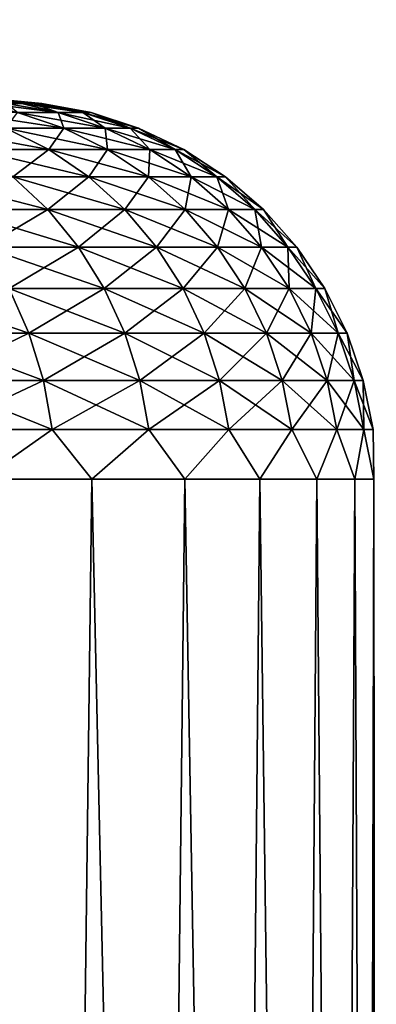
# Model space of a CAD drawing. Header units: metres. Extents: x -2 to 78, y -85 to 85.
# Tile 497 of 500: x 72.389 to 72.861, y 57.451 to 58.754. Entities that reach past the tile are written whole.
import ezdxf

# ---------------------------------------------------------------- set-up
doc = ezdxf.new("R2010")
doc.units = ezdxf.units.M
doc.layers.add('solid_20004802', color=7, linetype='CONTINUOUS')

msp = doc.modelspace()

# ---------------------------------------------------------------- linework, layer by layer
at = {"layer": 'solid_20004802'}
for points in [[(71.223045, 58.753571, 0.461877), (72.371094, 58.642647, 0.569107), (72.391701, 58.642647, 0.427683)], [(71.223045, 58.753571, 0.461877), (72.391701, 58.642647, 0.427683), (71.252876, 58.753571, 0.27833)], [(71.252876, 58.753571, 0.27833), (72.391701, 58.642647, 0.427683), (72.406441, 58.642647, 0.285529)], [(71.252876, 58.753571, 0.27833), (72.406441, 58.642647, 0.285529), (72.415298, 58.642647, 0.142886)], [(71.252876, 58.753571, 0.27833), (72.415298, 58.642647, 0.142886), (71.267838, 58.753571, 0.092978)], [(71.252876, 58.753571, -0.27833), (72.406441, 58.642647, -0.285529), (72.391701, 58.642647, -0.427683)], [(71.267838, 58.753571, -0.092978), (72.406441, 58.642647, -0.285529), (71.252876, 58.753571, -0.27833)], [(71.252876, 58.753571, -0.27833), (72.391701, 58.642647, -0.427683), (72.371094, 58.642647, -0.569107)], [(71.267838, 58.753571, 0.092978), (72.415298, 58.642647, 0.142886), (72.418251, 58.642647)], [(71.267838, 58.753571, -0.092978), (72.418251, 58.642647), (72.415298, 58.642647, -0.142886)], [(71.267838, 58.753571, 0.092978), (72.418251, 58.642647), (71.267838, 58.753571, -0.092978)], [(71.267838, 58.753571, -0.092978), (72.415298, 58.642647, -0.142886), (72.406441, 58.642647, -0.285529)], [(72.344666, 58.642647, 0.709558), (72.385933, 58.630707, 0.822344), (72.439896, 58.630707, 0.551062)], [(72.371094, 58.642647, 0.569107), (72.344666, 58.642647, 0.709558), (72.439896, 58.630707, 0.551062)], [(72.371094, 58.642647, -0.569107), (72.439896, 58.630707, -0.551062), (72.385933, 58.630707, -0.822344)], [(72.371094, 58.642647, -0.569107), (72.391701, 58.642647, -0.427683), (72.439896, 58.630707, -0.551062)], [(72.391701, 58.642647, 0.427683), (72.371094, 58.642647, 0.569107), (72.439896, 58.630707, 0.551062)], [(72.391701, 58.642647, -0.427683), (72.406441, 58.642647, -0.285529), (72.439896, 58.630707, -0.551062)], [(72.391701, 58.642647, 0.427683), (72.439896, 58.630707, 0.551062), (72.472404, 58.630707, 0.276383)], [(72.406441, 58.642647, 0.285529), (72.391701, 58.642647, 0.427683), (72.472404, 58.630707, 0.276383)], [(72.406441, 58.642647, -0.285529), (72.472404, 58.630707, -0.276383), (72.439896, 58.630707, -0.551062)], [(72.406441, 58.642647, -0.285529), (72.415298, 58.642647, -0.142886), (72.472404, 58.630707, -0.276383)], [(72.415298, 58.642647, 0.142886), (72.406441, 58.642647, 0.285529), (72.472404, 58.630707, 0.276383)], [(72.415298, 58.642647, -0.142886), (72.418251, 58.642647), (72.472404, 58.630707, -0.276383)], [(72.415298, 58.642647, 0.142886), (72.472404, 58.630707, 0.276383), (72.483269, 58.630707)], [(72.418251, 58.642647), (72.415298, 58.642647, 0.142886), (72.483269, 58.630707)], [(72.418251, 58.642647), (72.483269, 58.630707), (72.472404, 58.630707, -0.276383)], [(72.447128, 58.610268, 0.837035), (72.385933, 58.630707, 0.822344), (72.310852, 58.630707, 1.088556)], [(72.447128, 58.610268, 0.837035), (72.310852, 58.630707, 1.088556), (72.370705, 58.610268, 1.108003)], [(72.370705, 58.610268, -1.108003), (72.385933, 58.630707, -0.822344), (72.447128, 58.610268, -0.837035)], [(72.447128, 58.610268, -0.837035), (72.385933, 58.630707, -0.822344), (72.439896, 58.630707, -0.551062)], [(72.502052, 58.610268, 0.560907), (72.439896, 58.630707, 0.551062), (72.385933, 58.630707, 0.822344)], [(72.502052, 58.610268, 0.560907), (72.385933, 58.630707, 0.822344), (72.447128, 58.610268, 0.837035)], [(72.502052, 58.610268, -0.560907), (72.439896, 58.630707, -0.551062), (72.472404, 58.630707, -0.276383)], [(72.447128, 58.610268, -0.837035), (72.439896, 58.630707, -0.551062), (72.502052, 58.610268, -0.560907)], [(72.535141, 58.610268, 0.281321), (72.472404, 58.630707, 0.276383), (72.439896, 58.630707, 0.551062)], [(72.535141, 58.610268, 0.281321), (72.439896, 58.630707, 0.551062), (72.502052, 58.610268, 0.560907)], [(72.535141, 58.610268, -0.281321), (72.472404, 58.630707, -0.276383), (72.483269, 58.630707)], [(72.502052, 58.610268, -0.560907), (72.472404, 58.630707, -0.276383), (72.535141, 58.610268, -0.281321)], [(72.546196, 58.610268), (72.483269, 58.630707), (72.472404, 58.630707, 0.276383)], [(72.546196, 58.610268), (72.472404, 58.630707, 0.276383), (72.535141, 58.610268, 0.281321)], [(72.535141, 58.610268, -0.281321), (72.483269, 58.630707), (72.546196, 58.610268)], [(72.273262, 58.610268, 1.372139), (72.3284, 58.581699, 1.394978), (72.427467, 58.581699, 1.126445)], [(72.370705, 58.610268, 1.108003), (72.273262, 58.610268, 1.372139), (72.427467, 58.581699, 1.126445)], [(72.370705, 58.610268, -1.108003), (72.427467, 58.581699, -1.126445), (72.3284, 58.581699, -1.394978)], [(72.370705, 58.610268, 1.108003), (72.427467, 58.581699, 1.126445), (72.505157, 58.581699, 0.850968)], [(72.447128, 58.610268, 0.837035), (72.370705, 58.610268, 1.108003), (72.505157, 58.581699, 0.850968)], [(72.370705, 58.610268, -1.108003), (72.447128, 58.610268, -0.837035), (72.427467, 58.581699, -1.126445)], [(72.447128, 58.610268, -0.837035), (72.505157, 58.581699, -0.850968), (72.427467, 58.581699, -1.126445)], [(72.447128, 58.610268, 0.837035), (72.505157, 58.581699, 0.850968), (72.560997, 58.581699, 0.570243)], [(72.502052, 58.610268, 0.560907), (72.447128, 58.610268, 0.837035), (72.560997, 58.581699, 0.570243)], [(72.447128, 58.610268, -0.837035), (72.502052, 58.610268, -0.560907), (72.505157, 58.581699, -0.850968)], [(72.502052, 58.610268, 0.560907), (72.560997, 58.581699, 0.570243), (72.594643, 58.581699, 0.286003)], [(72.535141, 58.610268, 0.281321), (72.502052, 58.610268, 0.560907), (72.594643, 58.581699, 0.286003)], [(72.502052, 58.610268, -0.560907), (72.560997, 58.581699, -0.570243), (72.505157, 58.581699, -0.850968)], [(72.502052, 58.610268, -0.560907), (72.535141, 58.610268, -0.281321), (72.560997, 58.581699, -0.570243)], [(72.535141, 58.610268, 0.281321), (72.594643, 58.581699, 0.286003), (72.605881, 58.581699)], [(72.546196, 58.610268), (72.535141, 58.610268, 0.281321), (72.605881, 58.581699)], [(72.535141, 58.610268, -0.281321), (72.594643, 58.581699, -0.286003), (72.560997, 58.581699, -0.570243)], [(72.535141, 58.610268, -0.281321), (72.546196, 58.610268), (72.594643, 58.581699, -0.286003)], [(72.546196, 58.610268), (72.605881, 58.581699), (72.594643, 58.581699, -0.286003)], [(72.3284, 58.581699, 1.394978), (72.37957, 58.545498, 1.416174), (72.480141, 58.545498, 1.143561)], [(72.427467, 58.581699, 1.126445), (72.3284, 58.581699, 1.394978), (72.480141, 58.545498, 1.143561)], [(72.3284, 58.581699, -1.394978), (72.427467, 58.581699, -1.126445), (72.37957, 58.545498, -1.416174)], [(72.427467, 58.581699, -1.126445), (72.480141, 58.545498, -1.143561), (72.37957, 58.545498, -1.416174)], [(72.427467, 58.581699, 1.126445), (72.480141, 58.545498, 1.143561), (72.559013, 58.545498, 0.863897)], [(72.505157, 58.581699, 0.850968), (72.427467, 58.581699, 1.126445), (72.559013, 58.545498, 0.863897)], [(72.427467, 58.581699, -1.126445), (72.505157, 58.581699, -0.850968), (72.480141, 58.545498, -1.143561)], [(72.505157, 58.581699, -0.850968), (72.559013, 58.545498, -0.863897), (72.480141, 58.545498, -1.143561)], [(72.505157, 58.581699, 0.850968), (72.559013, 58.545498, 0.863897), (72.615707, 58.545498, 0.578908)], [(72.560997, 58.581699, 0.570243), (72.505157, 58.581699, 0.850968), (72.615707, 58.545498, 0.578908)], [(72.505157, 58.581699, -0.850968), (72.560997, 58.581699, -0.570243), (72.559013, 58.545498, -0.863897)], [(72.560997, 58.581699, -0.570243), (72.615707, 58.545498, -0.578908), (72.559013, 58.545498, -0.863897)], [(72.560997, 58.581699, 0.570243), (72.615707, 58.545498, 0.578908), (72.649857, 58.545498, 0.290349)], [(72.594643, 58.581699, 0.286003), (72.560997, 58.581699, 0.570243), (72.649857, 58.545498, 0.290349)], [(72.560997, 58.581699, -0.570243), (72.594643, 58.581699, -0.286003), (72.615707, 58.545498, -0.578908)], [(72.594643, 58.581699, 0.286003), (72.649857, 58.545498, 0.290349), (72.661263, 58.545498)], [(72.605881, 58.581699), (72.594643, 58.581699, 0.286003), (72.661263, 58.545498)], [(72.594643, 58.581699, -0.286003), (72.649857, 58.545498, -0.290349), (72.615707, 58.545498, -0.578908)], [(72.594643, 58.581699, -0.286003), (72.605881, 58.581699), (72.649857, 58.545498, -0.290349)], [(72.605881, 58.581699), (72.661263, 58.545498), (72.649857, 58.545498, -0.290349)], [(72.257919, 58.545498, 1.680055), (72.302582, 58.502304, 1.70281), (72.42588, 58.502304, 1.435354)], [(72.37957, 58.545498, 1.416174), (72.257919, 58.545498, 1.680055), (72.42588, 58.502304, 1.435354)], [(72.37957, 58.545498, -1.416174), (72.42588, 58.502304, -1.435354), (72.302582, 58.502304, -1.70281)], [(72.37957, 58.545498, 1.416174), (72.42588, 58.502304, 1.435354), (72.527809, 58.502304, 1.159049)], [(72.480141, 58.545498, 1.143561), (72.37957, 58.545498, 1.416174), (72.527809, 58.502304, 1.159049)], [(72.37957, 58.545498, -1.416174), (72.480141, 58.545498, -1.143561), (72.42588, 58.502304, -1.435354)], [(72.480141, 58.545498, -1.143561), (72.527809, 58.502304, -1.159049), (72.42588, 58.502304, -1.435354)], [(72.480141, 58.545498, 1.143561), (72.527809, 58.502304, 1.159049), (72.60775, 58.502304, 0.875598)], [(72.559013, 58.545498, 0.863897), (72.480141, 58.545498, 1.143561), (72.60775, 58.502304, 0.875598)], [(72.480141, 58.545498, -1.143561), (72.559013, 58.545498, -0.863897), (72.527809, 58.502304, -1.159049)], [(72.559013, 58.545498, -0.863897), (72.60775, 58.502304, -0.875598), (72.527809, 58.502304, -1.159049)], [(72.559013, 58.545498, 0.863897), (72.60775, 58.502304, 0.875598), (72.665207, 58.502304, 0.586748)], [(72.615707, 58.545498, 0.578908), (72.559013, 58.545498, 0.863897), (72.665207, 58.502304, 0.586748)], [(72.559013, 58.545498, -0.863897), (72.615707, 58.545498, -0.578908), (72.60775, 58.502304, -0.875598)], [(72.615707, 58.545498, -0.578908), (72.665207, 58.502304, -0.586748), (72.60775, 58.502304, -0.875598)], [(72.615707, 58.545498, 0.578908), (72.665207, 58.502304, 0.586748), (72.699821, 58.502304, 0.294281)], [(72.649857, 58.545498, 0.290349), (72.615707, 58.545498, 0.578908), (72.699821, 58.502304, 0.294281)], [(72.615707, 58.545498, -0.578908), (72.649857, 58.545498, -0.290349), (72.665207, 58.502304, -0.586748)], [(72.649857, 58.545498, 0.290349), (72.699821, 58.502304, 0.294281), (72.711388, 58.502304)], [(72.661263, 58.545498), (72.649857, 58.545498, 0.290349), (72.711388, 58.502304)], [(72.649857, 58.545498, -0.290349), (72.699821, 58.502304, -0.294281), (72.665207, 58.502304, -0.586748)], [(72.649857, 58.545498, -0.290349), (72.661263, 58.545498), (72.699821, 58.502304, -0.294281)], [(72.661263, 58.545498), (72.711388, 58.502304), (72.699821, 58.502304, -0.294281)], [(72.302582, 58.502304, 1.70281), (72.341766, 58.452866, 1.722776), (72.466507, 58.452866, 1.452184)], [(72.42588, 58.502304, 1.435354), (72.302582, 58.502304, 1.70281), (72.466507, 58.452866, 1.452184)], [(72.302582, 58.502304, -1.70281), (72.42588, 58.502304, -1.435354), (72.341766, 58.452866, -1.722776)], [(72.42588, 58.502304, -1.435354), (72.466507, 58.452866, -1.452184), (72.341766, 58.452866, -1.722776)], [(72.42588, 58.502304, 1.435354), (72.466507, 58.452866, 1.452184), (72.569641, 58.452866, 1.172639)], [(72.527809, 58.502304, 1.159049), (72.42588, 58.502304, 1.435354), (72.569641, 58.452866, 1.172639)], [(72.42588, 58.502304, -1.435354), (72.527809, 58.502304, -1.159049), (72.466507, 58.452866, -1.452184)], [(72.527809, 58.502304, -1.159049), (72.569641, 58.452866, -1.172639), (72.466507, 58.452866, -1.452184)], [(72.527809, 58.502304, 1.159049), (72.569641, 58.452866, 1.172639), (72.65052, 58.452866, 0.885865)], [(72.60775, 58.502304, 0.875598), (72.527809, 58.502304, 1.159049), (72.65052, 58.452866, 0.885865)], [(72.527809, 58.502304, -1.159049), (72.60775, 58.502304, -0.875598), (72.569641, 58.452866, -1.172639)], [(72.60775, 58.502304, -0.875598), (72.65052, 58.452866, -0.885865), (72.569641, 58.452866, -1.172639)], [(72.60775, 58.502304, 0.875598), (72.65052, 58.452866, 0.885865), (72.708649, 58.452866, 0.593628)], [(72.665207, 58.502304, 0.586748), (72.60775, 58.502304, 0.875598), (72.708649, 58.452866, 0.593628)], [(72.60775, 58.502304, -0.875598), (72.665207, 58.502304, -0.586748), (72.65052, 58.452866, -0.885865)], [(72.665207, 58.502304, -0.586748), (72.708649, 58.452866, -0.593628), (72.65052, 58.452866, -0.885865)], [(72.665207, 58.502304, 0.586748), (72.708649, 58.452866, 0.593628), (72.743668, 58.452866, 0.297732)], [(72.699821, 58.502304, 0.294281), (72.665207, 58.502304, 0.586748), (72.743668, 58.452866, 0.297732)], [(72.665207, 58.502304, -0.586748), (72.699821, 58.502304, -0.294281), (72.708649, 58.452866, -0.593628)], [(72.699821, 58.502304, 0.294281), (72.743668, 58.452866, 0.297732), (72.755363, 58.452866)], [(72.711388, 58.502304), (72.699821, 58.502304, 0.294281), (72.755363, 58.452866)], [(72.699821, 58.502304, -0.294281), (72.743668, 58.452866, -0.297732), (72.708649, 58.452866, -0.593628)], [(72.699821, 58.502304, -0.294281), (72.711388, 58.502304), (72.743668, 58.452866, -0.297732)], [(72.711388, 58.502304), (72.755363, 58.452866), (72.743668, 58.452866, -0.297732)], [(72.341766, 58.452866, 1.722776), (72.374786, 58.398056, 1.739604), (72.500755, 58.398056, 1.466369)], [(72.466507, 58.452866, 1.452184), (72.341766, 58.452866, 1.722776), (72.500755, 58.398056, 1.466369)], [(72.341766, 58.452866, -1.722776), (72.466507, 58.452866, -1.452184), (72.374786, 58.398056, -1.739604)], [(72.466507, 58.452866, -1.452184), (72.500755, 58.398056, -1.466369), (72.374786, 58.398056, -1.739604)], [(72.466507, 58.452866, 1.452184), (72.500755, 58.398056, 1.466369), (72.604889, 58.398056, 1.184094)], [(72.569641, 58.452866, 1.172639), (72.466507, 58.452866, 1.452184), (72.604889, 58.398056, 1.184094)], [(72.466507, 58.452866, -1.452184), (72.569641, 58.452866, -1.172639), (72.500755, 58.398056, -1.466369)], [(72.569641, 58.452866, -1.172639), (72.604889, 58.398056, -1.184094), (72.500755, 58.398056, -1.466369)], [(72.569641, 58.452866, 1.172639), (72.604889, 58.398056, 1.184094), (72.686562, 58.398056, 0.894518)], [(72.65052, 58.452866, 0.885865), (72.569641, 58.452866, 1.172639), (72.686562, 58.398056, 0.894518)], [(72.569641, 58.452866, -1.172639), (72.65052, 58.452866, -0.885865), (72.604889, 58.398056, -1.184094)], [(72.65052, 58.452866, -0.885865), (72.686562, 58.398056, -0.894518), (72.604889, 58.398056, -1.184094)], [(72.65052, 58.452866, 0.885865), (72.686562, 58.398056, 0.894518), (72.745255, 58.398056, 0.599427)], [(72.708649, 58.452866, 0.593628), (72.65052, 58.452866, 0.885865), (72.745255, 58.398056, 0.599427)], [(72.65052, 58.452866, -0.885865), (72.708649, 58.452866, -0.593628), (72.686562, 58.398056, -0.894518)], [(72.708649, 58.452866, -0.593628), (72.745255, 58.398056, -0.599427), (72.686562, 58.398056, -0.894518)], [(72.708649, 58.452866, 0.593628), (72.745255, 58.398056, 0.599427), (72.780617, 58.398056, 0.30064)], [(72.743668, 58.452866, 0.297732), (72.708649, 58.452866, 0.593628), (72.780617, 58.398056, 0.30064)], [(72.708649, 58.452866, -0.593628), (72.743668, 58.452866, -0.297732), (72.745255, 58.398056, -0.599427)], [(72.743668, 58.452866, 0.297732), (72.780617, 58.398056, 0.30064), (72.792435, 58.398056)], [(72.755363, 58.452866), (72.743668, 58.452866, 0.297732), (72.792435, 58.398056)], [(72.743668, 58.452866, -0.297732), (72.780617, 58.398056, -0.30064), (72.745255, 58.398056, -0.599427)], [(72.743668, 58.452866, -0.297732), (72.755363, 58.452866), (72.780617, 58.398056, -0.30064)], [(72.755363, 58.452866), (72.792435, 58.398056), (72.780617, 58.398056, -0.30064)], [(72.227776, 58.398056, 2.002114), (72.252937, 58.338833, 2.01753), (72.401077, 58.338833, 1.752999)], [(72.374786, 58.398056, 1.739604), (72.227776, 58.398056, 2.002114), (72.401077, 58.338833, 1.752999)], [(72.374786, 58.398056, -1.739604), (72.401077, 58.338833, -1.752999), (72.252937, 58.338833, -2.01753)], [(72.374786, 58.398056, 1.739604), (72.401077, 58.338833, 1.752999), (72.528015, 58.338833, 1.47766)], [(72.500755, 58.398056, 1.466369), (72.374786, 58.398056, 1.739604), (72.528015, 58.338833, 1.47766)], [(72.374786, 58.398056, -1.739604), (72.500755, 58.398056, -1.466369), (72.401077, 58.338833, -1.752999)], [(72.500755, 58.398056, -1.466369), (72.528015, 58.338833, -1.47766), (72.401077, 58.338833, -1.752999)], [(72.500755, 58.398056, 1.466369), (72.528015, 58.338833, 1.47766), (72.63295, 58.338833, 1.193211)], [(72.604889, 58.398056, 1.184094), (72.500755, 58.398056, 1.466369), (72.63295, 58.338833, 1.193211)], [(72.500755, 58.398056, -1.466369), (72.604889, 58.398056, -1.184094), (72.528015, 58.338833, -1.47766)], [(72.604889, 58.398056, -1.184094), (72.63295, 58.338833, -1.193211), (72.528015, 58.338833, -1.47766)], [(72.604889, 58.398056, 1.184094), (72.63295, 58.338833, 1.193211), (72.715248, 58.338833, 0.901405)], [(72.686562, 58.398056, 0.894518), (72.604889, 58.398056, 1.184094), (72.715248, 58.338833, 0.901405)], [(72.604889, 58.398056, -1.184094), (72.686562, 58.398056, -0.894518), (72.63295, 58.338833, -1.193211)], [(72.686562, 58.398056, -0.894518), (72.715248, 58.338833, -0.901405), (72.63295, 58.338833, -1.193211)], [(72.686562, 58.398056, 0.894518), (72.715248, 58.338833, 0.901405), (72.774399, 58.338833, 0.604042)], [(72.745255, 58.398056, 0.599427), (72.686562, 58.398056, 0.894518), (72.774399, 58.338833, 0.604042)], [(72.686562, 58.398056, -0.894518), (72.745255, 58.398056, -0.599427), (72.715248, 58.338833, -0.901405)], [(72.745255, 58.398056, -0.599427), (72.774399, 58.338833, -0.604042), (72.715248, 58.338833, -0.901405)], [(72.745255, 58.398056, 0.599427), (72.774399, 58.338833, 0.604042), (72.810036, 58.338833, 0.302955)], [(72.780617, 58.398056, 0.30064), (72.745255, 58.398056, 0.599427), (72.810036, 58.338833, 0.302955)], [(72.745255, 58.398056, -0.599427), (72.780617, 58.398056, -0.30064), (72.774399, 58.338833, -0.604042)], [(72.780617, 58.398056, -0.30064), (72.810036, 58.338833, -0.302955), (72.774399, 58.338833, -0.604042)], [(72.780617, 58.398056, 0.30064), (72.810036, 58.338833, 0.302955), (72.821938, 58.338833)], [(72.792435, 58.398056), (72.780617, 58.398056, 0.30064), (72.821938, 58.338833)], [(72.780617, 58.398056, -0.30064), (72.792435, 58.398056), (72.810036, 58.338833, -0.302955)], [(72.792435, 58.398056), (72.821938, 58.338833), (72.810036, 58.338833, -0.302955)], [(72.252937, 58.338833, 2.01753), (72.271202, 58.27623, 2.028724), (72.420166, 58.27623, 1.762726)], [(72.401077, 58.338833, 1.752999), (72.252937, 58.338833, 2.01753), (72.420166, 58.27623, 1.762726)], [(72.252937, 58.338833, -2.01753), (72.401077, 58.338833, -1.752999), (72.271202, 58.27623, -2.028724)], [(72.401077, 58.338833, -1.752999), (72.420166, 58.27623, -1.762726), (72.271202, 58.27623, -2.028724)], [(72.401077, 58.338833, 1.752999), (72.420166, 58.27623, 1.762726), (72.547806, 58.27623, 1.485859)], [(72.528015, 58.338833, 1.47766), (72.401077, 58.338833, 1.752999), (72.547806, 58.27623, 1.485859)], [(72.401077, 58.338833, -1.752999), (72.528015, 58.338833, -1.47766), (72.420166, 58.27623, -1.762726)], [(72.528015, 58.338833, -1.47766), (72.547806, 58.27623, -1.485859), (72.420166, 58.27623, -1.762726)], [(72.528015, 58.338833, 1.47766), (72.547806, 58.27623, 1.485859), (72.653328, 58.27623, 1.199832)], [(72.63295, 58.338833, 1.193211), (72.528015, 58.338833, 1.47766), (72.653328, 58.27623, 1.199832)], [(72.528015, 58.338833, -1.47766), (72.63295, 58.338833, -1.193211), (72.547806, 58.27623, -1.485859)], [(72.63295, 58.338833, -1.193211), (72.653328, 58.27623, -1.199832), (72.547806, 58.27623, -1.485859)], [(72.63295, 58.338833, 1.193211), (72.653328, 58.27623, 1.199832), (72.736084, 58.27623, 0.906407)], [(72.715248, 58.338833, 0.901405), (72.63295, 58.338833, 1.193211), (72.736084, 58.27623, 0.906407)], [(72.63295, 58.338833, -1.193211), (72.715248, 58.338833, -0.901405), (72.653328, 58.27623, -1.199832)], [(72.715248, 58.338833, -0.901405), (72.736084, 58.27623, -0.906407), (72.653328, 58.27623, -1.199832)], [(72.715248, 58.338833, 0.901405), (72.736084, 58.27623, 0.906407), (72.795555, 58.27623, 0.607394)], [(72.774399, 58.338833, 0.604042), (72.715248, 58.338833, 0.901405), (72.795555, 58.27623, 0.607394)], [(72.715248, 58.338833, -0.901405), (72.774399, 58.338833, -0.604042), (72.736084, 58.27623, -0.906407)], [(72.774399, 58.338833, -0.604042), (72.795555, 58.27623, -0.607394), (72.736084, 58.27623, -0.906407)], [(72.774399, 58.338833, 0.604042), (72.795555, 58.27623, 0.607394), (72.83139, 58.27623, 0.304636)], [(72.810036, 58.338833, 0.302955), (72.774399, 58.338833, 0.604042), (72.83139, 58.27623, 0.304636)], [(72.774399, 58.338833, -0.604042), (72.810036, 58.338833, -0.302955), (72.795555, 58.27623, -0.607394)], [(72.810036, 58.338833, -0.302955), (72.83139, 58.27623, -0.304636), (72.795555, 58.27623, -0.607394)], [(72.810036, 58.338833, 0.302955), (72.83139, 58.27623, 0.304636), (72.843361, 58.27623)], [(72.821938, 58.338833), (72.810036, 58.338833, 0.302955), (72.843361, 58.27623)], [(72.810036, 58.338833, -0.302955), (72.821938, 58.338833), (72.83139, 58.27623, -0.304636)], [(72.821938, 58.338833), (72.843361, 58.27623), (72.83139, 58.27623, -0.304636)], [(72.271202, 58.27623, 2.028724), (72.282265, 58.211346, 2.035502), (72.431725, 58.211346, 1.768615)], [(72.420166, 58.27623, 1.762726), (72.271202, 58.27623, 2.028724), (72.431725, 58.211346, 1.768615)], [(72.271202, 58.27623, -2.028724), (72.420166, 58.27623, -1.762726), (72.282265, 58.211346, -2.035502)], [(72.420166, 58.27623, -1.762726), (72.431725, 58.211346, -1.768615), (72.282265, 58.211346, -2.035502)], [(72.420166, 58.27623, 1.762726), (72.431725, 58.211346, 1.768615), (72.559792, 58.211346, 1.490823)], [(72.547806, 58.27623, 1.485859), (72.420166, 58.27623, 1.762726), (72.559792, 58.211346, 1.490823)], [(72.420166, 58.27623, -1.762726), (72.547806, 58.27623, -1.485859), (72.431725, 58.211346, -1.768615)], [(72.547806, 58.27623, -1.485859), (72.559792, 58.211346, -1.490823), (72.431725, 58.211346, -1.768615)], [(72.547806, 58.27623, 1.485859), (72.559792, 58.211346, 1.490823), (72.665665, 58.211346, 1.20384)], [(72.653328, 58.27623, 1.199832), (72.547806, 58.27623, 1.485859), (72.665665, 58.211346, 1.20384)], [(72.547806, 58.27623, -1.485859), (72.653328, 58.27623, -1.199832), (72.559792, 58.211346, -1.490823)], [(72.653328, 58.27623, -1.199832), (72.665665, 58.211346, -1.20384), (72.559792, 58.211346, -1.490823)], [(72.653328, 58.27623, 1.199832), (72.665665, 58.211346, 1.20384), (72.748695, 58.211346, 0.909435)], [(72.736084, 58.27623, 0.906407), (72.653328, 58.27623, 1.199832), (72.748695, 58.211346, 0.909435)], [(72.653328, 58.27623, -1.199832), (72.736084, 58.27623, -0.906407), (72.665665, 58.211346, -1.20384)], [(72.736084, 58.27623, -0.906407), (72.748695, 58.211346, -0.909435), (72.665665, 58.211346, -1.20384)], [(72.736084, 58.27623, 0.906407), (72.748695, 58.211346, 0.909435), (72.808372, 58.211346, 0.609423)], [(72.795555, 58.27623, 0.607394), (72.736084, 58.27623, 0.906407), (72.808372, 58.211346, 0.609423)], [(72.736084, 58.27623, -0.906407), (72.795555, 58.27623, -0.607394), (72.748695, 58.211346, -0.909435)], [(72.795555, 58.27623, -0.607394), (72.808372, 58.211346, -0.609423), (72.748695, 58.211346, -0.909435)], [(72.795555, 58.27623, 0.607394), (72.808372, 58.211346, 0.609423), (72.844322, 58.211346, 0.305654)], [(72.83139, 58.27623, 0.304636), (72.795555, 58.27623, 0.607394), (72.844322, 58.211346, 0.305654)], [(72.795555, 58.27623, -0.607394), (72.83139, 58.27623, -0.304636), (72.808372, 58.211346, -0.609423)], [(72.83139, 58.27623, -0.304636), (72.844322, 58.211346, -0.305654), (72.808372, 58.211346, -0.609423)], [(72.83139, 58.27623, 0.304636), (72.844322, 58.211346, 0.305654), (72.856331, 58.211346)], [(72.843361, 58.27623), (72.83139, 58.27623, 0.304636), (72.856331, 58.211346)], [(72.83139, 58.27623, -0.304636), (72.843361, 58.27623), (72.844322, 58.211346, -0.305654)], [(72.843361, 58.27623), (72.856331, 58.211346), (72.844322, 58.211346, -0.305654)], [(72.431725, 58.211346, 1.768615), (72.282265, 58.211346, 2.035502), (72.338127, 58.145981, 1.95)], [(72.282265, 58.211346, -2.035502), (72.431725, 58.211346, -1.768615), (72.338127, 58.145981, -1.95)], [(72.431725, 58.211346, 1.768615), (72.338127, 58.145981, 1.95), (72.484085, 58.145981, 1.671901)], [(72.431725, 58.211346, -1.768615), (72.484085, 58.145981, -1.671901), (72.338127, 58.145981, -1.95)], [(72.559792, 58.211346, 1.490823), (72.431725, 58.211346, 1.768615), (72.484085, 58.145981, 1.671901)], [(72.431725, 58.211346, -1.768615), (72.559792, 58.211346, -1.490823), (72.484085, 58.145981, -1.671901)], [(72.559792, 58.211346, 1.490823), (72.484085, 58.145981, 1.671901), (72.607185, 58.145981, 1.382959)], [(72.559792, 58.211346, -1.490823), (72.607185, 58.145981, -1.382959), (72.484085, 58.145981, -1.671901)], [(72.665665, 58.211346, 1.20384), (72.559792, 58.211346, 1.490823), (72.607185, 58.145981, 1.382959)], [(72.559792, 58.211346, -1.490823), (72.665665, 58.211346, -1.20384), (72.607185, 58.145981, -1.382959)], [(72.665665, 58.211346, 1.20384), (72.607185, 58.145981, 1.382959), (72.706642, 58.145981, 1.085048)], [(72.665665, 58.211346, -1.20384), (72.706642, 58.145981, -1.085048), (72.607185, 58.145981, -1.382959)], [(72.748695, 58.211346, 0.909435), (72.665665, 58.211346, 1.20384), (72.706642, 58.145981, 1.085048)], [(72.665665, 58.211346, -1.20384), (72.748695, 58.211346, -0.909435), (72.706642, 58.145981, -1.085048)], [(72.748695, 58.211346, 0.909435), (72.706642, 58.145981, 1.085048), (72.781807, 58.145981, 0.7801)], [(72.748695, 58.211346, -0.909435), (72.781807, 58.145981, -0.7801), (72.706642, 58.145981, -1.085048)], [(72.808372, 58.211346, 0.609423), (72.748695, 58.211346, 0.909435), (72.781807, 58.145981, 0.7801)], [(72.748695, 58.211346, -0.909435), (72.808372, 58.211346, -0.609423), (72.781807, 58.145981, -0.7801)], [(72.808372, 58.211346, 0.609423), (72.781807, 58.145981, 0.7801), (72.832191, 58.145981, 0.470093)], [(72.808372, 58.211346, -0.609423), (72.832191, 58.145981, -0.470093), (72.781807, 58.145981, -0.7801)], [(72.844322, 58.211346, 0.305654), (72.808372, 58.211346, 0.609423), (72.832191, 58.145981, 0.470093)], [(72.808372, 58.211346, -0.609423), (72.844322, 58.211346, -0.305654), (72.832191, 58.145981, -0.470093)], [(72.844322, 58.211346, 0.305654), (72.832191, 58.145981, 0.470093), (72.85746, 58.145981, 0.157037)], [(72.844322, 58.211346, -0.305654), (72.85746, 58.145981, -0.157037), (72.832191, 58.145981, -0.470093)], [(72.856331, 58.211346), (72.844322, 58.211346, 0.305654), (72.85746, 58.145981, 0.157037)], [(72.844322, 58.211346, -0.305654), (72.856331, 58.211346), (72.85746, 58.145981, -0.157037)], [(72.856331, 58.211346), (72.85746, 58.145981, 0.157037), (72.85746, 58.145981, -0.157037)], [(72.338127, 58.145981, 1.95), (72.287796, 54.42168, 2.034685), (72.437462, 54.44091, 1.766807)], [(72.338127, 58.145981, -1.95), (72.437462, 54.44091, -1.766808), (72.287796, 54.42168, -2.034685)], [(72.484085, 58.145981, 1.671901), (72.338127, 58.145981, 1.95), (72.437462, 54.44091, 1.766807)], [(72.338127, 58.145981, -1.95), (72.484085, 58.145981, -1.671901), (72.437462, 54.44091, -1.766808)], [(72.484085, 58.145981, 1.671901), (72.437462, 54.44091, 1.766807), (72.565445, 54.458038, 1.48837)], [(72.484085, 58.145981, -1.671901), (72.565445, 54.458038, -1.48837), (72.437462, 54.44091, -1.766808)], [(72.607185, 58.145981, 1.382959), (72.484085, 58.145981, 1.671901), (72.565445, 54.458038, 1.48837)], [(72.484085, 58.145981, -1.671901), (72.607185, 58.145981, -1.382959), (72.565445, 54.458038, -1.48837)], [(72.607185, 58.145981, 1.382959), (72.565445, 54.458038, 1.48837), (72.671043, 54.472664, 1.201166)], [(72.607185, 58.145981, -1.382959), (72.671043, 54.472664, -1.201166), (72.565445, 54.458038, -1.48837)], [(72.706642, 58.145981, 1.085048), (72.607185, 58.145981, 1.382959), (72.671043, 54.472664, 1.201166)], [(72.607185, 58.145981, -1.382959), (72.706642, 58.145981, -1.085048), (72.671043, 54.472664, -1.201166)], [(72.706642, 58.145981, 1.085048), (72.671043, 54.472664, 1.201166), (72.7537, 54.484352, 0.906962)], [(72.706642, 58.145981, -1.085048), (72.7537, 54.484352, -0.906962), (72.671043, 54.472664, -1.201166)], [(72.781807, 58.145981, 0.7801), (72.706642, 58.145981, 1.085048), (72.7537, 54.484352, 0.906962)], [(72.706642, 58.145981, -1.085048), (72.781807, 58.145981, -0.7801), (72.7537, 54.484352, -0.906962)], [(72.781807, 58.145981, 0.7801), (72.7537, 54.484352, 0.906962), (72.813019, 54.492912, 0.607526)], [(72.781807, 58.145981, -0.7801), (72.813019, 54.492912, -0.607526), (72.7537, 54.484352, -0.906962)], [(72.832191, 58.145981, 0.470093), (72.781807, 58.145981, 0.7801), (72.813019, 54.492912, 0.607526)], [(72.781807, 58.145981, -0.7801), (72.832191, 58.145981, -0.470093), (72.813019, 54.492912, -0.607526)], [(72.832191, 58.145981, 0.470093), (72.813019, 54.492912, 0.607526), (72.848709, 54.498138, 0.304638)], [(72.832191, 58.145981, -0.470093), (72.848709, 54.498138, -0.304638), (72.813019, 54.492912, -0.607526)], [(72.85746, 58.145981, 0.157037), (72.832191, 58.145981, 0.470093), (72.848709, 54.498138, 0.304638)], [(72.832191, 58.145981, -0.470093), (72.85746, 58.145981, -0.157037), (72.848709, 54.498138, -0.304638)], [(72.85746, 58.145981, 0.157037), (72.848709, 54.498138, 0.304638), (72.860626, 54.499878, 0)], [(72.85746, 58.145981, -0.157037), (72.860626, 54.499878, 0), (72.848709, 54.498138, -0.304638)], [(72.85746, 58.145981, -0.157037), (72.85746, 58.145981, 0.157037), (72.860626, 54.499878, 0)]]:
    msp.add_3dface(points, dxfattribs=at)

doc.saveas('drawing.dxf')
